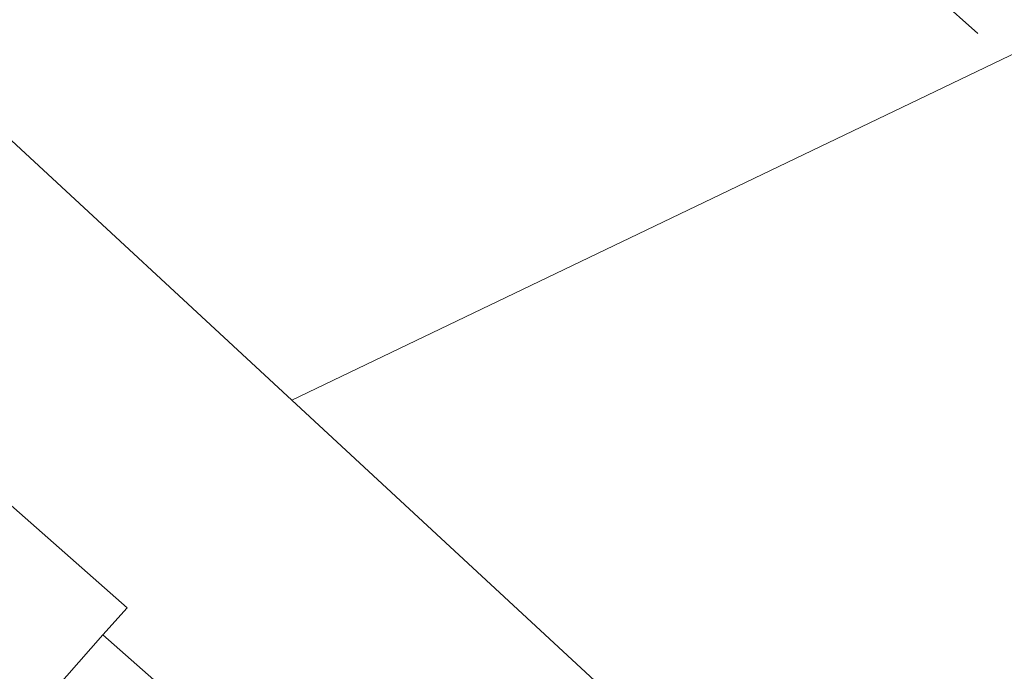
# Model space of a CAD drawing. Header units: metres. Extents: x 163628 to 168255, y 402691 to 405367.
# Tile 488 of 656: x 165523.232 to 165524.587, y 403939.742 to 403940.638. Entities that reach past the tile are written whole.
import ezdxf

# ---------------------------------------------------------------- set-up
doc = ezdxf.new("R2010")
doc.units = ezdxf.units.M
doc.linetypes.add('X-CA190022.004-UO-DWM_Snelfietsroute$0$VH-OPSLUITBAND_80X200', pattern=[14, 8, -2, 2, -2])
for name, color, linetype, lineweight in [('X-CA190022.004-UO-DWM_Snelfietsroute$0$N-WE-VH-KANTOPSLUITING_ACHTERKANTBAND-G', 7, 'Continuous', 20), ('X-CA190022.004-UO-DWM_Snelfietsroute$0$N-WE-VH-KANTOPSLUITING_ELEMENT_VERLOOPBAND_13 15 NAAR VLAK-G', 7, 'Continuous', 20), ('X-CA190022.004-UO-DWM_Snelfietsroute$0$N-WE-VH-KANTOPSLUITING_OPSLUITBAND_80X200-G', 7, 'X-CA190022.004-UO-DWM_Snelfietsroute$0$VH-OPSLUITBAND_80X200', 20), ('X-CA190022.004-UO-KAD_Percelen$0$B-WE-KG-GRENS_PERCEEL-GV', 150, 'Continuous', 9)]:
    doc.layers.add(name, color=color, linetype=linetype, lineweight=lineweight)

msp = doc.modelspace()

# ---------------------------------------------------------------- linework, layer by layer
at = {"layer": 'X-CA190022.004-UO-DWM_Snelfietsroute$0$N-WE-VH-KANTOPSLUITING_ACHTERKANTBAND-G', "ltscale": 0.2, "flags": 128}
msp.add_lwpolyline([(165522.3695, 403944.4433, 0.413388), (165522.622, 403940.4971), (165523.3793, 403939.829), (165523.3458, 403939.7919)], format="xyb", dxfattribs=at)
at = {"layer": 'X-CA190022.004-UO-DWM_Snelfietsroute$0$N-WE-VH-KANTOPSLUITING_ELEMENT_VERLOOPBAND_13 15 NAAR VLAK-G', "flags": 128}
msp.add_lwpolyline([(165523.3458, 403939.7919), (165524.0998, 403939.1268), (165523.9979, 403939.0166, -0.003045), (165523.247, 403939.6791)], format="xyb", close=True, dxfattribs=at)
at = {"layer": 'X-CA190022.004-UO-DWM_Snelfietsroute$0$N-WE-VH-KANTOPSLUITING_OPSLUITBAND_80X200-G', "ltscale": 0.2, "flags": 128}
msp.add_lwpolyline([(165581.0757, 403984.4927), (165542.624, 403961.3076), (165540.1826, 403959.7589), (165537.845, 403958.0159), (165536.6308, 403956.9871), (165535.2842, 403955.7327), (165533.5269, 403954.0208), (165532.3217, 403952.8434), (165530.3268, 403950.8398), (165528.3161, 403948.7479), (165523.8981, 403943.9098, 0.418566), (165524.0485, 403941.0644), (165525.334, 403939.925), (165531.3078, 403934.5432)], format="xyb", dxfattribs=at)
at = {"layer": 'X-CA190022.004-UO-KAD_Percelen$0$B-WE-KG-GRENS_PERCEEL-GV', "flags": 128}
msp.add_lwpolyline([(166065.042, 404200.465), (166041.926, 404189.363), (166023.223, 404182.831), (165990.558, 404171.423), (165938.548, 404153.162), (165930.453, 404150.365), (165918.419, 404145.608), (165901.497, 404138.017), (165892.31, 404133.699), (165708.473, 404044.999), (165599.646, 403976.588), (165523.606, 403940.115), (165534.04, 403930.46), (165539.64, 403933.24), (165542.346, 403933.605), (165621.603, 403971.698), (165662.681, 403991.47), (165708.511, 404013.797), (165779.462, 404047.714), (166030.162, 404168.179), (166047.391, 404176.457), (166064, 404184.434), (166064, 404193)], close=True, dxfattribs=at)
for points in [[(165876.78, 404133.76), (165810.2, 404106.56), (165743.98, 404077.52), (165725.38, 404071), (165711.02, 404064.79), (165697.8, 404056.67), (165675.73, 404041.52), (165569.64, 403990.51), (165536.1, 403968.17), (165517, 403947.26), (165516.49, 403946.7), (165523.606, 403940.115), (165599.646, 403976.588), (165708.473, 404044.999), (165892.31, 404133.699)], [(165450.79, 403994.24), (165458.1, 403985.84), (165465.94, 403977.9), (165485.47, 403959.11), (165489.71, 403955.04), (165500.126, 403945.838), (165504.3, 403942.15), (165507.8, 403939), (165513.006, 403935.006), (165525.447, 403925.461), (165529.8, 403922.245), (165546.98, 403918.48), (165534.04, 403930.46), (165523.606, 403940.115), (165516.49, 403946.7), (165508.07, 403954.49), (165478.67, 403980.52), (165474.61, 403984.58), (165470.55, 403988.64), (165461.44, 403999.01)]]:
    msp.add_lwpolyline(points, dxfattribs=at)

doc.saveas('drawing.dxf')
